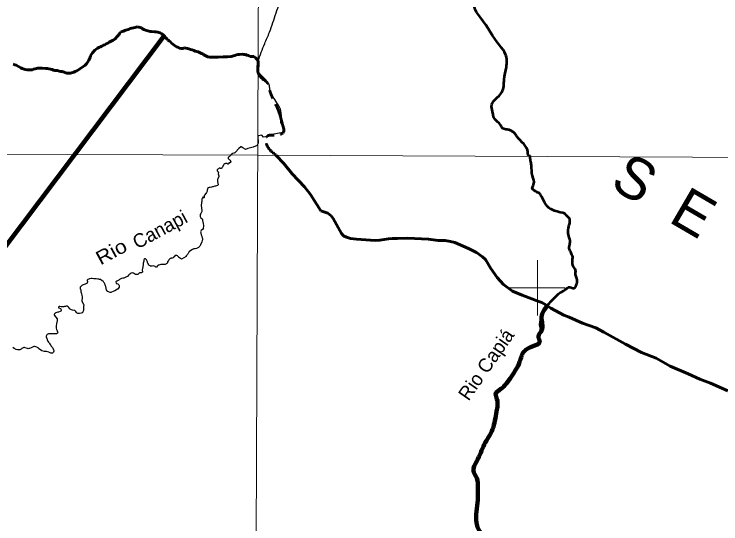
# Model space of a CAD drawing. Extents: x 553962 to 842807, y 8883888 to 9032388.
# Drawn here: x 656083 to 681628, y 8991467 to 9009903 of the extents above; entities that cross this region are included whole.
import ezdxf
from ezdxf.enums import TextEntityAlignment as Align

# ---------------------------------------------------------------- set-up
doc = ezdxf.new("R2010")
doc.units = 0
doc.header["$LTSCALE"] = 200
doc.linetypes.add('LONG_DASH_SHORT_DASH', pattern=[9.9, 6, -1.2, 1.5, -1.2])
for name, color, linetype, lineweight in [('1', 7, 'Continuous', 13), ('2', 7, 'Continuous', 13), ('24', 7, 'Continuous', 25), ('7', 7, 'Continuous', 90), ('9', 7, 'Continuous', 90)]:
    doc.layers.add(name, color=color, linetype=linetype, lineweight=lineweight)
doc.layers.add('49', color=7, linetype='Continuous')
doc.layers.add('55', color=7, linetype='Continuous')

msp = doc.modelspace()

# ---------------------------------------------------------------- linework, layer by layer
at = {"layer": '1'}
for points in [[(664968.2, 9023436.8), (664657.1, 8949509), (664397.1, 8890880.2)], [(565303.2, 9005146.6), (664889.8, 9004806.7), (719872.1, 9004543.9), (790635.8, 9004109)]]:
    msp.add_lwpolyline(points, dxfattribs=at)
at = {"layer": '2'}
for p, q in [((675000, 8999000), (675000, 9001000)), ((674000, 9000000), (676000, 9000000))]:
    msp.add_line(p, q, dxfattribs=at)
at = {"layer": '24'}
for points in [[(665798.1, 9005626.6), (665405.1, 9005550.8), (665165.6, 9005466.5), (665101.5, 9005450.6), (665032.2, 9005519.9), (664921.3, 9005506.1), (664888.7, 9005478.8)], [(664888.7, 9005478.8), (664900.1, 9005251.2), (664869.8, 9005153.3), (664865.4, 9005145.8), (664717.4, 9005095.4), (664528.5, 9005045), (664441.2, 9005012.7), (664432.8, 9005015.5), (664343.5, 9005072.6), (664286.2, 9005107.2), (664280.8, 9005109), (664271.5, 9005101.5), (664208.7, 9005038.3), (664080.1, 9004905.7)], [(664080.1, 9004905.7), (664063.5, 9004888.7), (664040.8, 9004876.6), (664021.9, 9004870), (663980.2, 9004861.2), (663946.3, 9004843.8), (663931.6, 9004832.2), (663929.7, 9004827.5), (663925.3, 9004825.6), (663922.8, 9004820.1), (663917.9, 9004815.5), (663910.5, 9004801.1), (663899, 9004783.8), (663883.9, 9004765), (663863.8, 9004751.9), (663845.5, 9004742.3), (663830.7, 9004729.4), (663824.8, 9004721.3), (663819.7, 9004702.6), (663823.3, 9004691.5), (663824.1, 9004683.3), (663832.8, 9004668.7), (663842.4, 9004656.8), (663854.1, 9004648.1), (663869.6, 9004633.8), (663887.6, 9004620.7), (663907, 9004598.9), (663907, 9004598.9), (663910.9, 9004584.5), (663902.4, 9004543.4), (663900.7, 9004539.3), (663881.2, 9004529), (663848.8, 9004520.2), (663839.5, 9004493.6), (663833.8, 9004483.1), (663820.7, 9004477), (663803.2, 9004478.8), (663774.4, 9004497.4), (663769.2, 9004499), (663746.7, 9004499.8), (663720.6, 9004496.7), (663695.8, 9004484.7), (663668.4, 9004461.3), (663648.1, 9004440.9), (663597.4, 9004352.2)], [(663597.4, 9004352.2), (663591.9, 9004338.7), (663585.2, 9004327.5), (663562, 9004318.3), (663545.8, 9004318.1), (663534.7, 9004324.6), (663525, 9004333.9), (663497.8, 9004335.9), (663473.3, 9004304.2), (663451.5, 9004291.8), (663425.3, 9004274.1), (663419.2, 9004251.7), (663419.6, 9004240.3), (663428.8, 9004227), (663461.2, 9004195.3), (663463.7, 9004190.3), (663466.9, 9004175.9), (663457.9, 9004121.1), (663483.9, 9004058.1), (663479.5, 9004030.4), (663444.7, 9003947.7), (663436.1, 9003919.8), (663430, 9003892.9), (663436.2, 9003836.4), (663444.6, 9003808.5), (663450.1, 9003780.8), (663459.3, 9003752.9), (663454.4, 9003726), (663450.1, 9003716.1), (663431.3, 9003702.2), (663360.9, 9003681.5), (663332.3, 9003676.8), (663305.3, 9003670.6), (663276.6, 9003659.9), (663248.8, 9003653.3), (663221, 9003644.9), (663165.3, 9003637.2), (663137.5, 9003629.7), (663109.8, 9003617.9), (663077.1, 9003593.6), (663073.8, 9003588.8), (663066.6, 9003572.2), (663061.7, 9003539.8), (663061.5, 9003511.9), (663059.4, 9003496.8), (663040.9, 9003457.1), (662971.2, 9003371.5), (662951.9, 9003338.4), (662948.3, 9003299.8), (662954, 9003282), (662947.1, 9003264.8), (662944, 9003251.6), (662942.9, 9003251.1), (662911.9, 9003278.6), (662899.6, 9003277.8), (662888.3, 9003260.5), (662879.6, 9003232.8), (662873.2, 9003204.9), (662866.8, 9003150.2), (662861.5, 9003121.4), (662858.9, 9003091.8), (662849.7, 9003038), (662846.5, 9003010.2), (662846.6, 9002979.2), (662855.1, 9002895.8), (662859.3, 9002866.8), (662868.7, 9002836.8), (662871.9, 9002808.7), (662871, 9002777.8), (662869.2, 9002761.2), (662849.1, 9002718.3), (662831.4, 9002691.2), (662805.1, 9002656.3), (662801.6, 9002634.7), (662804.8, 9002607.8), (662812, 9002578.7), (662832, 9002539.4), (662877.8, 9002502.9), (662881.5, 9002497.6), (662889.1, 9002470.7), (662893.7, 9002439.9), (662905.9, 9002382.7), (662915.2, 9002349), (662932.3, 9002238.2)], [(662932.3, 9002238.2), (662930.4, 9002232.8), (662918.7, 9002162.2), (662919.1, 9002158.4), (662924.3, 9002149.5), (662924.7, 9002146.9), (662910.5, 9002130.5), (662890.5, 9002112.2), (662844.9, 9002076.1), (662830.6, 9002055.4), (662824.1, 9002025.5), (662826.1, 9001999.9), (662830.2, 9001975), (662842.8, 9001924.6), (662865.6, 9001868.5), (662873.1, 9001845.7), (662878.6, 9001819.2), (662886, 9001766.9), (662885.8, 9001743), (662880.8, 9001718.2), (662866.3, 9001665.2), (662823, 9001561.5), (662795.5, 9001511.2), (662776.8, 9001488.3), (662751.1, 9001464.8), (662727, 9001447.9), (662703, 9001435.9), (662679.1, 9001427.9), (662625.9, 9001415.6), (662573.7, 9001409.9), (662524, 9001394.2), (662471, 9001354.5)], [(662471, 9001354.5), (662418, 9001314.7), (662413.9, 9001313.1), (662387.4, 9001275.2), (662375.4, 9001250.8), (662363.1, 9001233.2), (662344.9, 9001211.6), (662312, 9001177.4), (662303.6, 9001164.2), (662297.6, 9001142.3), (662132.9, 9001044.6), (662055.9, 9001090.7), (662051.5, 9001092.1), (662048.6, 9001095.2), (662046.8, 9001099.7), (662037.3, 9001108.4), (662022.2, 9001125.4), (661983.8, 9001159.7), (661966.6, 9001172.4), (661944.8, 9001178.8), (661926.5, 9001177.5), (661909.8, 9001173.8), (661901.4, 9001170.2), (661890.7, 9001159.3), (661864.8, 9001124.2), (661848.9, 9001108.4), (661829.4, 9001092.8), (661799.7, 9001079.5), (661781.2, 9001073.3), (661761.2, 9001070.8), (661742.7, 9001066.8), (661725.3, 9001066.6), (661721.3, 9001065.5), (661706.2, 9001054.2), (661685.2, 9001030.2), (661683.4, 9001024.9), (661678.4, 9001021.4), (661666.2, 9000995.9)], [(661666.2, 9000995.9), (661666, 9000995.8), (661628.2, 9000939.1), (661629.1, 9000923.3), (661621.8, 9000911.6), (661602.7, 9000889), (661580.6, 9000865.8), (661565.2, 9000853.8), (661545, 9000847.3), (661519.3, 9000842.1), (661468.8, 9000846.1), (661442.2, 9000850.3), (661414.8, 9000850.2), (661390.9, 9000847.2), (661313.8, 9000829), (661288.2, 9000820.3), (661264.1, 9000805.4), (661227.5, 9000755.1), (661208, 9000751.3), (661198.2, 9000757.5), (661179.9, 9000776.4), (661150.3, 9000789.5), (661123.7, 9000793.6), (661075.9, 9000790.6), (661048.4, 9000786.4), (661015, 9000789.2), (660997, 9000798), (660969.6, 9000815.2), (660936.1, 9000861.2), (660916.9, 9000893.2), (660906.5, 9000918), (660902.7, 9000944.6), (660893.5, 9000969.5), (660880.3, 9000995.9), (660864.7, 9001020.9), (660846.7, 9001041.3), (660832.8, 9001051.1), (660807.4, 9001057.7), (660797.2, 9001057), (660783.2, 9001044), (660772.5, 9001021.6), (660765.5, 9000968.5), (660747.9, 9000894.1), (660744.4, 9000865.7), (660743.2, 9000816.2), (660736.9, 9000789.6), (660730.5, 9000739.1), (660724.1, 9000712.6), (660715.8, 9000638.2), (660717.6, 9000586.8), (660716.8, 9000576.4), (660703.4, 9000556.3), (660691.2, 9000550.9), (660651.6, 9000550.6), (660627.7, 9000547.6), (660617, 9000544), (660613.3, 9000541.4), (660580.1, 9000504.8), (660556, 9000490), (660529.6, 9000484.5), (660503.9, 9000484.7), (660470.1, 9000491.9), (660394.1, 9000535.8), (660385, 9000538.7), (660360.5, 9000540.9), (660309.2, 9000533.2), (660284.4, 9000522.9), (660273.5, 9000516.3)], [(660273.5, 9000516.3), (660260.7, 9000503.6), (660242.4, 9000482.3), (660221.6, 9000464.5), (660179.6, 9000416.4), (660146.5, 9000396.3), (660098.7, 9000374.4), (660070.2, 9000365.5), (660046.2, 9000355.7), (660017.1, 9000352.3), (659968.3, 9000340.1), (659941.1, 9000330.8), (659916.1, 9000316.3), (659891.5, 9000299.3), (659868.5, 9000285.3), (659840.5, 9000274.1), (659791.5, 9000243.5), (659791.5, 9000243.5), (659764.1, 9000216.7)], [(659764.1, 9000216.7), (659766.6, 9000170.3), (659768.2, 9000165.1), (659774.5, 9000160.6), (659826.5, 9000142.5), (659840.8, 9000136.1), (659866.7, 9000114.8), (659877.4, 9000088.4), (659881.6, 9000062.4), (659881.8, 9000044.3), (659878.7, 9000033.4), (659825.5, 8999960), (659819.5, 8999953.8), (659723.2, 8999895.5), (659688.5, 8999887.8), (659659.7, 8999873.4), (659605.7, 8999841.4), (659576.1, 8999832.9), (659549.3, 8999836.2), (659494.5, 8999857.3), (659459.2, 8999876.8), (659440.5, 8999897.3), (659416.9, 8999934), (659408.9, 8999962.1), (659405.4, 8999993), (659391.8, 9000051.2), (659380, 9000082), (659373.4, 9000111.9), (659363.4, 9000140), (659357.1, 9000148.2), (659344.6, 9000173.6), (659327.4, 9000201.8), (659297.2, 9000242.3), (659268.6, 9000258.6), (659204.1, 9000299.8), (659165.9, 9000310.6), (659139.1, 9000316.3), (659110, 9000320.5), (659049.2, 9000326.1), (659018.4, 9000330.3), (658960.2, 9000334.5), (658898.5, 9000340.9), (658868.6, 9000338.6), (658809.5, 9000327), (658781.4, 9000320), (658750.4, 9000304), (658731.6, 9000292.7), (658725, 9000283.2), (658721, 9000274), (658723.2, 9000264.3), (658735.2, 9000237.8), (658736.5, 9000212.6), (658728.3, 9000183.5), (658719.9, 9000170.5), (658646.8, 9000134.5), (658582.1, 9000107.9), (658527.1, 9000087.1), (658500.7, 9000063.1), (658466.8, 9000023.7), (658464.3, 9000011.6), (658467.1, 8999971.4), (658475.8, 8999953.7), (658488.4, 8999914.2), (658494.9, 8999855.1), (658500.1, 8999826), (658513.6, 8999793.3), (658531.7, 8999732.1), (658538.8, 8999675.3), (658544, 8999643.4), (658543.9, 8999614.5), (658535.6, 8999557.6), (658535.5, 8999531.6), (658542.9, 8999498.1), (658590.6, 8999417.1), (658596.3, 8999388.5), (658593.3, 8999333.7), (658594.3, 8999302.9), (658591.1, 8999245.1), (658587, 8999215.1), (658587.8, 8999186), (658581.9, 8999159.2), (658571.8, 8999140.2), (658561.5, 8999126.8), (658537.9, 8999105.5), (658506.5, 8999084.8), (658451.1, 8999073.9), (658421.2, 8999073.9), (658391.5, 8999076.1), (658380.9, 8999077.9), (658363.2, 8999087.9), (658334.8, 8999114.2), (658310.6, 8999148.7), (658278.5, 8999178.4), (658249.9, 8999187.4), (658191.8, 8999200), (658161.8, 8999208.5), (658129.2, 8999220.1), (658104, 8999230.8), (658091.6, 8999239.2), (658060.2, 8999290.2), (658040.3, 8999310.8)], [(658040.3, 8999310.8), (658040.3, 8999310.8), (658000, 8999337.8), (657966.4, 8999338.9), (657938.3, 8999334), (657908.4, 8999330.6), (657878.4, 8999322.2), (657850.3, 8999317.1), (657817.7, 8999313.6), (657800.3, 8999313.7), (657787.5, 8999316.9), (657729.5, 8999326.2), (657712.2, 8999324.4), (657688.6, 8999307.5), (657685.1, 8999292.1), (657687.3, 8999285.1), (657693, 8999275.8), (657753.2, 8999252.7), (657775, 8999226.5), (657782.3, 8999211.3), (657785.2, 8999193), (657784.6, 8999178.2), (657773.8, 8999165.3), (657744.9, 8999144), (657690.9, 8999127.6), (657660.1, 8999123), (657630.1, 8999116.6), (657595.5, 8999103.3), (657562.7, 8999084.1), (657548.4, 8999069.4), (657544.1, 8999063.3), (657530.6, 8999033.5), (657531.1, 8999026), (657541, 8999005.5), (657634.2, 8998884.3), (657639.8, 8998808), (657621.8, 8998753.6), (657615.4, 8998727.9), (657612.9, 8998701.4), (657601.6, 8998627.3), (657600.2, 8998596.8), (657601.2, 8998573), (657604.3, 8998548.1), (657616.1, 8998496.8), (657628.2, 8998469.8), (657644.2, 8998443.7), (657653.9, 8998417.1), (657657.6, 8998393.2), (657648.4, 8998365.3), (657644.6, 8998359), (657626.4, 8998346.5), (657609.5, 8998339.4), (657584.9, 8998335.4), (657557.6, 8998334.5), (657484.2, 8998341.6), (657456.7, 8998341.8), (657430.2, 8998343.8), (657405.3, 8998342.9), (657378.8, 8998343.7), (657329.2, 8998335.4), (657279.9, 8998312.1), (657261.7, 8998299.4), (657250.3, 8998279.6), (657242.8, 8998249.8), (657243.3, 8998231.8), (657260.7, 8998173.6), (657272.5, 8998147), (657279.3, 8998120.5), (657289.5, 8998090.3), (657298.5, 8998083.2), (657303.2, 8998074.5), (657330.3, 8998035.7), (657345, 8998010.8), (657364.6, 8997987.5), (657384, 8997954.4), (657403.7, 8997929), (657426.3, 8997895.3), (657445.7, 8997875.4), (657467.3, 8997843.1), (657480.4, 8997819), (657504, 8997765.2), (657512, 8997741.1), (657513.1, 8997712.8), (657507.4, 8997682.2), (657504.9, 8997678.3), (657489.8, 8997663.3), (657464.9, 8997646.8), (657439.6, 8997643), (657411, 8997643.7), (657379.6, 8997651.8), (657363.8, 8997663.7), (657331.7, 8997680.8), (657249.9, 8997700.5), (657175.3, 8997701)], [(657175.3, 8997701), (657175.1, 8997701), (657100.8, 8997730.4), (657087.9, 8997731.3), (656968.2, 8997810), (656946.1, 8997833.3), (656924.4, 8997848.9), (656898.9, 8997857.8), (656872.4, 8997864.6), (656819.7, 8997882.6), (656819.7, 8997882.6), (656795.3, 8997881.5), (656768.8, 8997874.8), (656744, 8997863.3), (656694.2, 8997832.3), (656641.2, 8997809), (656614.7, 8997804.5), (656588, 8997802.9), (656564.2, 8997808.9), (656487.1, 8997835.5), (656463.2, 8997842.5), (656437.6, 8997844), (656427.7, 8997843.1), (656383.6, 8997825.4), (656359.4, 8997809.3), (656333.6, 8997789), (656313.6, 8997776.8), (656288.8, 8997765.3), (656260.5, 8997757.4), (656235.8, 8997756.4), (656208.1, 8997758.4), (656158.8, 8997774.9), (656133.9, 8997785.3), (656107.5, 8997798.6), (656084.2, 8997812.2), (656040, 8997850.5)]]:
    msp.add_lwpolyline(points, dxfattribs=at)
at = {"layer": '24', "lineweight": 53}
for points in [[(674726.7, 9004751), (674666.6, 9004817.9), (674653.2, 9004904.8), (674258.7, 9005480.2), (674171.8, 9005593.9), (674084.9, 9005660.8), (673971.2, 9005714.3), (673824.1, 9005741.1), (673750.6, 9005767.8), (673650.3, 9005908.3), (673469.7, 9006089), (673396.2, 9006242.8), (673389.5, 9006323.1), (673336, 9006563.9), (673714.2, 9007080), (673794.5, 9007534.9), (673874.7, 9007989.8), (673848, 9008444.8), (673634, 9008765.9), (672938.7, 9009782.8), (672724.7, 9010157.4), (673339.8, 9010746.1), (673527, 9010906.7), (673874.7, 9011040.5), (674008.4, 9011227.8), (673874.7, 9011896.8), (673981.7, 9012137.6), (674115.4, 9012271.4), (674222.4, 9012699.6), (673848, 9012699.6), (673500.3, 9012967.2), (672751.4, 9012886.9), (672564.2, 9013208), (672377, 9013341.8), (672243.3, 9013796.7), (672109.6, 9013957.3), (671868.9, 9014171.4), (671869.6, 9014455.6), (671949.9, 9014696.4), (672110.3, 9015231.6), (672244.1, 9015633), (672190.6, 9015820.4), (671869.6, 9015847.1), (671762.7, 9016088), (671495.2, 9016248.5), (671441.7, 9016596.4), (671094.1, 9016623.2), (670505.7, 9016837.2), (670211.5, 9016971), (670024.3, 9017265.4)], [(675154.1, 8998412.8), (675100.6, 8998680.4), (675187.5, 8999035), (675307.8, 8999295.9), (675575.3, 8999603.6), (675822.7, 8999831.1), (676043.3, 8999971.6), (676116.8, 9000031.8), (676324.1, 8999991.6), (676417.7, 9000145.5), (676424.4, 9000339.5), (676377.6, 9000486.7), (676377.6, 9000627.2), (676357.6, 9000680.7), (676277.3, 9000827.9), (676264, 9000914.9), (676270.6, 9001048.7), (676277.3, 9001122.2), (676243.9, 9001202.5), (676183.7, 9001339.3), (676157, 9001392.8), (676163.7, 9001566.7), (676177, 9001713.9), (676116.8, 9001928), (676110.2, 9002075.2), (676130.2, 9002209), (676163.7, 9002342.8), (676170.3, 9002389.6), (676150.3, 9002523.4), (676116.8, 9002550.2), (675949.7, 9002704), (675923, 9002710.7), (675515.1, 9002833.7), (675475, 9002853.7), (675113.9, 9003362.2), (675067.1, 9003422.4), (674940.1, 9003482.6), (674859.8, 9003542.8), (674819.7, 9003569.6), (674859.8, 9003736.8), (674819.7, 9004051.2), (674779.6, 9004439.2), (674752.9, 9004606.5), (674739.5, 9004773.7), (674742.2, 9004781.9)], [(673192.8, 8986819.2), (673266.9, 8987063), (672967.2, 8987378.4), (672888.4, 8987819.9), (673046.1, 8988482.3), (673345.7, 8989160.4), (673503.4, 8989586.2), (673377.3, 8989901.6), (673046.1, 8990153.9), (673014.5, 8990469.3), (673109.2, 8990705.9), (673156.5, 8990942.4), (672983, 8991115.9), (672793.8, 8991510.2), (672841.1, 8992330.2), (672841.1, 8992787.6), (672809.5, 8993118.7), (672683.4, 8993386.8), (672809.5, 8993733.8), (673077.6, 8994335.6), (673377.3, 8994887.9), (673519.2, 8995534.8), (673535, 8995976.6), (673487.7, 8996159.6), (673676.9, 8996349), (674008.1, 8996727.7), (674355, 8997327.2), (674512.7, 8997705.9), (674843.9, 8997895.2), (675080.4, 8998053), (675033.1, 8998242.4), (675144.3, 8998385.5)]]:
    msp.add_spline(points, degree=3, dxfattribs=at)
at = {"layer": '24'}
msp.add_spline([(665804.3, 9005643.1), (665835.9, 9005832.9), (665741, 9005927.8), (665741, 9006196.7), (665330, 9007177.5), (665298.4, 9007351.5), (665219.3, 9007478.1), (664982.2, 9007715.4), (664887.3, 9007841.9), (664903.2, 9008190), (665140.3, 9008838.5), (665314.2, 9009249.8), (665551.3, 9009945.9), (665693.6, 9010293.9), (665962.4, 9010752.7), (666088.8, 9010942.5), (666468.3, 9011179.8), (666547.3, 9011306.3), (666847.7, 9011844.2), (667100.6, 9012508.6), (667369.4, 9012714.2), (667733, 9012603.5)], degree=3, dxfattribs=at)
at = {"layer": '7', "linetype": 'LONG_DASH_SHORT_DASH', "lineweight": 60}
for points in [[(659209.3, 9008717), (659256.9, 9008739.8), (659309.5, 9008775.2), (659357.1, 9008795.4), (659404.7, 9008830.8), (659464.8, 9008856.2), (659519.9, 9008891.6), (659567.5, 9008909.3), (659615.1, 9008942.2), (659667.8, 9008962.5), (659725.4, 9008992.9), (659757.9, 9009030.7), (659787.8, 9009070.9), (659822.9, 9009106.2), (659865.3, 9009159.1), (659892.8, 9009199.4), (659930.3, 9009247.3), (659990.4, 9009270.1), (660038.1, 9009290.4), (660080.7, 9009313.2), (660236.1, 9009361.6), (660281.2, 9009379.3), (660341.4, 9009397.2), (660401.7, 9009402.5), (660459.3, 9009422.8), (660527.1, 9009438.2), (660589.8, 9009435.9), (660637.6, 9009421.1), (660685.4, 9009403.7), (660723.1, 9009373.8), (660773.5, 9009346.4), (660826.2, 9009326.5), (660997.2, 9009272.1), (661049.9, 9009272.3), (661152.8, 9009267.7), (661210.6, 9009263), (661270.9, 9009248.2), (661318.6, 9009243.4), (661363.9, 9009226), (661409.2, 9009193.6), (661452, 9009166.2), (661492.3, 9009133.7), (661532.6, 9009096.2), (661560.4, 9009051.2), (661608.2, 9009013.8), (661641.1, 9008966.2), (661691.4, 9008936.3), (661729.2, 9008903.9), (661774.6, 9008851.3), (661814.9, 9008811.4), (661867.8, 9008781.5), (661950.8, 9008716.6), (661998.6, 9008701.8), (662059, 9008674.4), (662116.8, 9008659.6), (662177, 9008659.9), (662242.2, 9008680.2), (662289.9, 9008675.4), (662347.7, 9008658.1), (662403, 9008653.3), (662458.3, 9008623.5), (662518.6, 9008606.2), (662574, 9008583.8), (662624.2, 9008566.5), (662734.8, 9008536.9), (662850.5, 9008479.7), (662898.3, 9008462.3), (662936.1, 9008432.3), (663034.2, 9008380.1), (663089.5, 9008362.8), (663162.3, 9008348), (663225.1, 9008343.3), (663290.4, 9008341.1), (663458.6, 9008341.8), (663636.8, 9008352.6), (663792.4, 9008358.3), (663932.9, 9008369), (664063.3, 9008404.7), (664121, 9008425.1), (664178.6, 9008442.9), (664231.3, 9008448.1), (664334.2, 9008448.6), (664384.5, 9008446.3), (664439.7, 9008439), (664492.5, 9008419.2), (664552.8, 9008401.9), (664615.7, 9008374.6), (664683.5, 9008364.8), (664748.7, 9008365.1)], [(656042.9, 9008093), (656105.8, 9008070.6), (656156.1, 9008050.8), (656319.6, 9007963.7), (656372.5, 9007931.2), (656480.6, 9007899.1), (656550.9, 9007886.9), (656621.2, 9007887.2), (656681.5, 9007890), (656741.8, 9007890.2), (656786.9, 9007908), (656839.6, 9007925.8), (656894.8, 9007931.1), (656939.9, 9007948.8), (656990.1, 9007951.6), (657040.3, 9007951.8), (657098.1, 9007949.5), (657221.2, 9007940.1), (657283.9, 9007937.8), (657331.7, 9007920.5), (657392, 9007908.2), (657459.9, 9007898.4), (657505.1, 9007881.1), (657557.9, 9007866.2), (657605.6, 9007861.4), (657655.9, 9007859.2), (657708.7, 9007841.8), (657776.5, 9007827.1), (657824.2, 9007822.2), (657990.2, 9007767.8), (658125.8, 9007768.4), (658236.1, 9007799), (658286.2, 9007829.3), (658346.4, 9007847.2), (658409, 9007885.1), (658461.6, 9007920.5), (658634.4, 9008049.3), (658702, 9008104.8), (658744.3, 9008180.3), (658786.8, 9008240.7), (658809.2, 9008288.5), (658826.6, 9008333.8), (658841.4, 9008396.6), (658876.3, 9008457), (658911.3, 9008504.8), (658993.8, 9008600.6), (659038.9, 9008628.4), (659096.5, 9008668.8), (659149.1, 9008696.6), (659209.3, 9008717)], [(665554.2, 9004795.8), (665826.3, 9004496), (666128.4, 9004129.5), (666582.2, 9003656.2), (666791.2, 9003384.4), (667173.5, 9002782.6), (667316.8, 9002742.9), (667422.9, 9002700.1), (667541.5, 9002608.8), (667614.9, 9002511.4), (667732.4, 9002291), (667913.5, 9001963.7), (667993.5, 9001885.6), (668093.1, 9001836.3), (668244.3, 9001789.9), (668460.2, 9001759), (669127.8, 9001717.8), (669295.7, 9001729.2), (669615.5, 9001778.1), (669741.5, 9001789.9), (669941.5, 9001784.9), (670299.8, 9001804.4), (671060.9, 9001759.2), (671415.5, 9001717.4), (671657.5, 9001718.6), (671854, 9001684.6), (672015, 9001638.1), (672500.4, 9001430.7), (672799.2, 9001283), (673014.1, 9001129.5), (673119.7, 9001025.4), (673313.7, 9000701.2), (673543.2, 9000376.6), (673773.3, 9000119.8), (674094, 8999888.1), (674450.8, 8999736.6), (675045.9, 8999515.4), (675152, 8999479), (675299.7, 8999387.4), (675485.8, 8999269.7), (675948.3, 8999017.4), (676147.6, 8998938.2), (676626.5, 8998721.2), (677112.3, 8998555.8), (677401.4, 8998398.5), (678181.7, 8997966), (678753.5, 8997661.1), (679287.3, 8997456.5), (679791.4, 8997168.3), (680440.8, 8996888.6), (680868.3, 8996697.8), (681254.3, 8996559), (681874.7, 8996282.7)]]:
    msp.add_lwpolyline(points, dxfattribs=at)
msp.add_spline([(664746.7, 9008367.1), (664889.8, 9008223.9), (664889.8, 9007865.9), (665018.7, 9007593.8), (665247.7, 9007393.2), (665290.6, 9007250), (665362.2, 9007020.9), (665634.2, 9006419.4), (665748.7, 9006047), (665806, 9005832.2), (665834.6, 9005674.7), (665634.2, 9005531.4), (665219.1, 9005474.2), (665190.4, 9005273.6), (665554.2, 9004795.8)], degree=3, dxfattribs=at)
at = {"layer": '9'}
msp.add_lwpolyline([(635350.7, 8977923.9), (636116.8, 8981777.4), (642228, 8989744.8), (647160.3, 8990514), (649828, 8995545.6), (655722.5, 9001435.5), (661506.7, 9009120.3)], dxfattribs=at)
msp.add_spline([(673192.8, 8986819.2), (673266.9, 8987063), (672967.2, 8987378.4), (672888.4, 8987819.9), (673046.1, 8988482.3), (673345.7, 8989160.4), (673503.4, 8989586.2), (673377.3, 8989901.6), (673046.1, 8990153.9), (673014.5, 8990469.3), (673109.2, 8990705.9), (673156.5, 8990942.4), (672983, 8991115.9), (672793.8, 8991510.2), (672841.1, 8992330.2), (672841.1, 8992787.6), (672809.5, 8993118.7), (672683.4, 8993386.8), (672809.5, 8993733.8), (673077.6, 8994335.6), (673377.3, 8994887.9), (673519.2, 8995534.8), (673535, 8995976.6), (673487.7, 8996159.6), (673676.9, 8996349), (674008.1, 8996727.7), (674355, 8997327.2), (674512.7, 8997705.9), (674843.9, 8997895.2), (675080.4, 8998053), (675033.1, 8998242.4), (675150.3, 8998458.4), (675150.3, 8998951.2), (675361.3, 8999361.8)], degree=3, dxfattribs=at)

# ---------------------------------------------------------------- texts
at = {"layer": '49'}
for s, rotation, p in [('Canapi', 28.393, (661469, 9001892.9)), ('Rio Capiá', 55.175, (673347.5, 8997088.6))]:
    msp.add_text(s, height=500, rotation=rotation, dxfattribs=at).set_placement(p, align=Align.CENTER)
at = {"layer": '49', "width": 1.15}
msp.add_text('Rio', height=500, rotation=28.393, dxfattribs=at).set_placement((659714, 9001085.8), align=Align.CENTER)
at = {"layer": '55'}
msp.add_text('S  E  R  T  Ã  O', height=1500, rotation=329.744, dxfattribs=at).set_placement((677573.1, 9003650.7))

doc.saveas('drawing.dxf')
